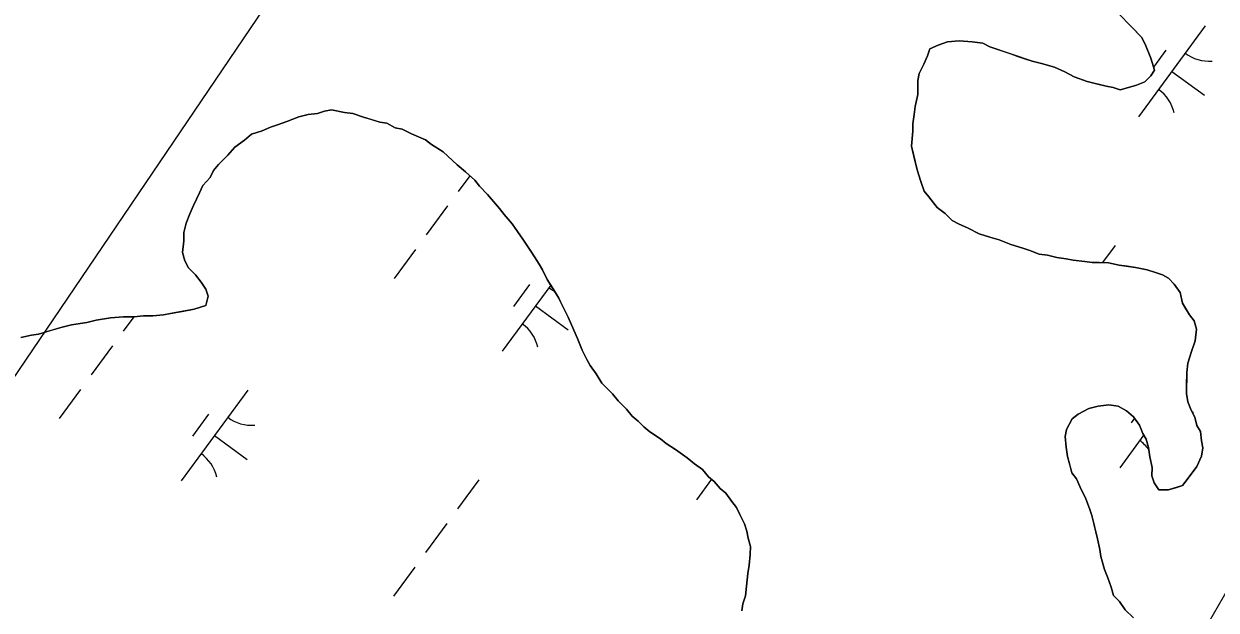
# Model space of a CAD drawing. Extents: x 3905714 to 3926767, y 183354 to 205755.
# Drawn here: x 3916095 to 3916624, y 194252 to 194512 of the extents above; entities that cross this region are included whole.
import ezdxf

# ---------------------------------------------------------------- set-up
doc = ezdxf.new("R2010")
doc.units = 0
for name, color, linetype in [('V-RRAP-FSHR', 7, 'Continuous'), ('V-TOPO-SHOR', 7, 'Continuous'), ('V-UTIL-LINE', 7, 'Continuous'), ('V-WETL-SWMP', 7, 'Continuous')]:
    doc.layers.add(name, color=color, linetype=linetype)

msp = doc.modelspace()

# ---------------------------------------------------------------- linework, layer by layer
at = {"layer": 'V-RRAP-FSHR'}
msp.add_lwpolyline([(3916720.43, 194520.9), (3916731.64, 194482.5), (3916728.16, 194445.15), (3916711.61, 194408.74), (3916693.96, 194372.89), (3916674.28, 194338.21), (3916654.1, 194303.53), (3916634.17, 194268.84), (3916614.24, 194234.16), (3916594.28, 194199.5), (3916573.9, 194165.81), (3916553.52, 194130.66), (3916520.76, 194118.89), (3916484.27, 194135.29), (3916447.58, 194149.71), (3916408.69, 194161.11), (3916370.13, 194168.8), (3916342, 194146.7), (3916324.24, 194110.86), (3916306.47, 194075.24), (3916290.31, 194038.45), (3916274.69, 194001.63), (3916259.73, 193964.8), (3916242.28, 193928.59)], dxfattribs=at)
at = {"layer": 'V-TOPO-SHOR'}
for points in [[(3916617.46, 194330.93), (3916615.91, 194333.55), (3916614.89, 194337.21), (3916613.34, 194340.35), (3916611.79, 194344.02), (3916611.29, 194347.68), (3916611.31, 194351.33), (3916611.35, 194357.08), (3916611.9, 194361.26), (3916613.49, 194366.47), (3916615.09, 194371.16), (3916615.64, 194376.38), (3916614.62, 194380.05), (3916612.54, 194382.67), (3916610.99, 194385.29), (3916609.44, 194387.91), (3916608.42, 194392.62), (3916605.83, 194396.29), (3916603.24, 194398.91), (3916600.63, 194400.5), (3916597.51, 194401.56), (3916593.85, 194402.63), (3916588.64, 194403.7), (3916584.98, 194404.25), (3916581.33, 194404.79), (3916576.64, 194405.86), (3916572.46, 194405.89), (3916569.32, 194405.9), (3916566.19, 194406.45), (3916560.97, 194407), (3916557.84, 194407.54), (3916553.66, 194408.09), (3916549.49, 194409.15), (3916545.84, 194409.7), (3916541.67, 194411.29), (3916538.54, 194412.35), (3916533.33, 194413.95), (3916528.12, 194416.07), (3916523.95, 194417.14), (3916519.25, 194418.73), (3916514.05, 194421.38), (3916510.4, 194422.96), (3916507.27, 194424.55), (3916504.16, 194427.7), (3916500.52, 194430.34), (3916496.89, 194435.06), (3916494.81, 194437.68), (3916493.27, 194441.87), (3916491.73, 194447.1), (3916490.71, 194451.29), (3916489.19, 194457.56), (3916489.75, 194464.35), (3916489.76, 194467.48), (3916490.31, 194471.66), (3916490.85, 194475.31), (3916491.93, 194480.53), (3916491.97, 194486.8), (3916492.51, 194489.93), (3916494.62, 194494.1), (3916496.21, 194497.74), (3916497.27, 194500.87), (3916500.94, 194502.42), (3916505.13, 194503.96), (3916510.35, 194504.45), (3916516.1, 194503.9), (3916520.79, 194503.35), (3916523.92, 194501.76), (3916530.17, 194499.63), (3916533.3, 194498.57), (3916536.43, 194497.51), (3916539.56, 194496.45), (3916542.69, 194495.38), (3916546.86, 194494.31), (3916552.59, 194492.71), (3916557.28, 194490.6), (3916561.45, 194488.48), (3916567.18, 194486.36), (3916571.35, 194485.29), (3916575.53, 194484.22), (3916578.66, 194483.68), (3916581.79, 194482.62), (3916585.45, 194483.64), (3916589.11, 194484.67), (3916592.78, 194486.21), (3916595.4, 194488.8), (3916596.98, 194491.41), (3916595.45, 194496.64), (3916592.88, 194502.93), (3916591.33, 194506.07), (3916587.17, 194510.27), (3916584.06, 194513.42)], [(3916093.79, 194372.65), (3916098.5, 194373.66), (3916101.63, 194374.17), (3916106.87, 194375.7), (3916112.1, 194377.24), (3916116.28, 194378.26), (3916123.08, 194379.27), (3916127.26, 194380.29), (3916133.54, 194381.29), (3916139.29, 194381.78), (3916143.99, 194381.75), (3916148.17, 194382.25), (3916152.35, 194382.23), (3916157.05, 194382.72), (3916160.19, 194383.23), (3916165.42, 194384.24), (3916170.65, 194385.26), (3916175.88, 194386.79), (3916176.95, 194390.96), (3916175.93, 194394.1), (3916173.85, 194397.25), (3916171.26, 194400.4), (3916168.14, 194403.55), (3916166.6, 194406.7), (3916165.57, 194410.36), (3916166.12, 194415.58), (3916166.15, 194419.23), (3916167.22, 194423.41), (3916168.81, 194427.58), (3916170.4, 194431.22), (3916173.04, 194436.96), (3916174.63, 194440.08), (3916177.78, 194443.72), (3916179.37, 194446.84), (3916181.47, 194449.44), (3916185.68, 194453.6), (3916188.83, 194457.23), (3916193.03, 194460.34), (3916196.18, 194462.94), (3916200.89, 194464.48), (3916204.55, 194466.02), (3916207.69, 194467.05), (3916211.88, 194468.59), (3916217.12, 194470.65), (3916221.3, 194471.67), (3916225.48, 194472.17), (3916228.62, 194473.19), (3916231.76, 194473.7), (3916237.5, 194472.62), (3916241.15, 194472.08), (3916245.84, 194470.48), (3916249.49, 194469.41), (3916253.15, 194468.35), (3916256.27, 194467.81), (3916259.92, 194465.7), (3916263.05, 194465.16)], [(3916263.05, 194465.16), (3916267.22, 194463.04), (3916273.47, 194460.39), (3916276.07, 194458.29), (3916281.27, 194455.12), (3916287.51, 194449.34), (3916291.15, 194446.19), (3916295.3, 194442.51), (3916297.38, 194439.88), (3916301.01, 194436.2), (3916306.2, 194429.91), (3916308.27, 194427.28), (3916311.91, 194423.08), (3916316.56, 194416.26), (3916320.19, 194411.02), (3916321.74, 194408.4), (3916323.81, 194405.25), (3916325.37, 194402.63), (3916327.43, 194398.44), (3916330.02, 194394.25), (3916332.6, 194390.05), (3916334.15, 194386.91), (3916336.74, 194381.67), (3916339.31, 194375.91), (3916340.86, 194372.24), (3916342.92, 194367.01), (3916344.98, 194362.82), (3916346.53, 194360.2), (3916349.12, 194356.53), (3916351.71, 194352.33), (3916356.38, 194347.6), (3916358.98, 194344.46), (3916362.61, 194340.78), (3916365.21, 194337.63), (3916367.81, 194335.52), (3916370.4, 194332.9), (3916373, 194330.79), (3916377.69, 194327.63), (3916380.29, 194325.52), (3916384.45, 194322.89), (3916389.65, 194319.2), (3916392.77, 194316.57), (3916396.41, 194313.94), (3916399, 194310.79), (3916401.6, 194308.68), (3916404.2, 194305.54), (3916406.8, 194303.43), (3916409.39, 194299.76), (3916411.46, 194297.14), (3916413.01, 194293.99), (3916415.07, 194289.8), (3916416.1, 194286.66), (3916416.6, 194283.52), (3916417.63, 194279.86), (3916417.6, 194276.21), (3916417.05, 194271.51), (3916416.51, 194267.85), (3916415.96, 194262.11), (3916415.41, 194257.93), (3916414.34, 194254.29), (3916413.8, 194251.15)], [(3916587.73, 194248.05), (3916584.09, 194251.72), (3916581.5, 194255.4), (3916578.9, 194258.02), (3916577.88, 194261.69), (3916576.34, 194265.87), (3916574.79, 194269.54), (3916573.26, 194275.29), (3916572.76, 194278.43), (3916571.74, 194283.14), (3916570.21, 194289.42), (3916569.19, 194293.6), (3916568.16, 194296.74), (3916566.62, 194300.93), (3916564.04, 194306.17), (3916562.49, 194309.83), (3916560.42, 194312.46), (3916559.39, 194316.12), (3916558.37, 194319.78), (3916557.88, 194323.96), (3916557.38, 194328.67), (3916557.92, 194331.8), (3916560.56, 194336.48), (3916563.18, 194338.56), (3916567.9, 194341.14), (3916572.08, 194342.16), (3916576.79, 194342.66), (3916580.96, 194342.11), (3916584.61, 194340), (3916587.73, 194337.37), (3916590.32, 194333.7), (3916591.86, 194330.03), (3916593.41, 194327.41), (3916594.44, 194323.75), (3916594.94, 194319.57), (3916595.95, 194314.86), (3916595.93, 194311.2), (3916596.96, 194308.06), (3916599.03, 194304.92), (3916603.21, 194304.89), (3916606.35, 194305.92), (3916609.49, 194306.95), (3916611.59, 194309.55), (3916615.81, 194315.27), (3916617.92, 194319.96), (3916618.46, 194323.61), (3916617.96, 194326.75), (3916617.46, 194330.93)]]:
    msp.add_lwpolyline(points, dxfattribs=at)
at = {"layer": 'V-UTIL-LINE'}
msp.add_lwpolyline([(3920382.72, 200123.13), (3919431.34, 198911.04), (3917639.74, 196643.01), (3912670.96, 189304.15), (3911629.35, 187953.28)], dxfattribs=at)
at = {"layer": 'V-WETL-SWMP'}
for p, q in [((3916581.46, 194516.05), (3916591.33, 194506.07)), ((3916619.53, 194511.02), (3916589.98, 194470.68)), ((3916500.94, 194502.42), (3916497.27, 194500.87)), ((3916505.13, 194503.96), (3916500.94, 194502.42)), ((3916510.35, 194504.45), (3916505.13, 194503.96)), ((3916516.1, 194503.9), (3916510.35, 194504.45)), ((3916520.79, 194503.35), (3916516.1, 194503.9)), ((3916523.92, 194501.76), (3916520.79, 194503.35)), ((3916591.33, 194506.07), (3916592.88, 194502.92)), ((3916592.88, 194502.92), (3916595.45, 194496.64)), ((3916496.21, 194497.74), (3916494.62, 194494.1)), ((3916497.27, 194500.87), (3916496.21, 194497.74)), ((3916542.69, 194495.38), (3916523.92, 194501.76)), ((3916602.08, 194500.25), (3916596.59, 194492.76)), ((3916494.62, 194494.1), (3916492.51, 194489.93)), ((3916546.86, 194494.31), (3916542.69, 194495.38)), ((3916552.59, 194492.71), (3916546.86, 194494.31)), ((3916557.28, 194490.6), (3916552.59, 194492.71)), ((3916595.45, 194496.64), (3916596.99, 194491.41)), ((3916491.97, 194486.8), (3916491.93, 194480.53)), ((3916492.51, 194489.93), (3916491.97, 194486.8)), ((3916561.45, 194488.48), (3916557.28, 194490.6)), ((3916567.18, 194486.36), (3916561.45, 194488.48)), ((3916575.53, 194484.22), (3916567.18, 194486.36)), ((3916595.4, 194488.8), (3916592.78, 194486.21)), ((3916596.99, 194491.41), (3916595.4, 194488.8)), ((3916604.76, 194490.85), (3916619.28, 194480.21)), ((3916578.66, 194483.68), (3916575.53, 194484.22)), ((3916581.79, 194482.62), (3916578.66, 194483.68)), ((3916589.11, 194484.66), (3916581.79, 194482.62)), ((3916592.78, 194486.21), (3916589.11, 194484.66)), ((3916491.93, 194480.53), (3916490.85, 194475.31)), ((3916217.12, 194470.65), (3916211.88, 194468.59)), ((3916221.3, 194471.67), (3916217.12, 194470.65)), ((3916225.48, 194472.17), (3916221.3, 194471.67)), ((3916228.62, 194473.19), (3916225.48, 194472.17)), ((3916231.76, 194473.7), (3916228.62, 194473.19)), ((3916237.5, 194472.62), (3916231.76, 194473.7)), ((3916241.15, 194472.07), (3916237.5, 194472.62)), ((3916245.84, 194470.48), (3916241.15, 194472.07)), ((3916253.14, 194468.35), (3916245.84, 194470.48)), ((3916490.31, 194471.66), (3916489.76, 194467.48)), ((3916490.85, 194475.31), (3916490.31, 194471.66)), ((3916204.55, 194466.02), (3916200.89, 194464.48)), ((3916207.69, 194467.05), (3916204.55, 194466.02)), ((3916211.88, 194468.59), (3916207.69, 194467.05)), ((3916256.27, 194467.81), (3916253.14, 194468.35)), ((3916259.92, 194465.7), (3916256.27, 194467.81)), ((3916263.05, 194465.16), (3916259.92, 194465.7)), ((3916267.22, 194463.04), (3916263.05, 194465.16)), ((3916489.76, 194467.48), (3916489.75, 194464.35)), ((3916193.03, 194460.34), (3916188.83, 194457.23)), ((3916196.18, 194462.94), (3916193.03, 194460.34)), ((3916200.89, 194464.48), (3916196.18, 194462.94)), ((3916273.47, 194460.39), (3916267.22, 194463.04)), ((3916276.07, 194458.29), (3916273.47, 194460.39)), ((3916489.75, 194464.35), (3916489.18, 194457.56)), ((3916188.83, 194457.23), (3916185.68, 194453.6)), ((3916281.27, 194455.12), (3916276.07, 194458.29)), ((3916287.51, 194449.34), (3916281.27, 194455.12)), ((3916489.18, 194457.56), (3916491.73, 194447.1)), ((3916181.47, 194449.44), (3916179.37, 194446.84)), ((3916185.68, 194453.6), (3916181.47, 194449.44)), ((3916291.15, 194446.19), (3916287.51, 194449.34)), ((3916179.37, 194446.84), (3916177.78, 194443.72)), ((3916293.05, 194444.5), (3916287.94, 194437.53)), ((3916295.3, 194442.51), (3916291.15, 194446.19)), ((3916491.73, 194447.1), (3916493.27, 194441.87)), ((3916174.63, 194440.08), (3916173.04, 194436.95)), ((3916177.78, 194443.72), (3916174.63, 194440.08)), ((3916297.38, 194439.88), (3916295.3, 194442.51)), ((3916301.01, 194436.2), (3916297.38, 194439.88)), ((3916493.27, 194441.87), (3916494.81, 194437.68)), ((3916173.04, 194436.95), (3916170.4, 194431.22)), ((3916306.2, 194429.91), (3916301.01, 194436.2)), ((3916494.81, 194437.68), (3916496.89, 194435.06)), ((3916496.89, 194435.06), (3916500.52, 194430.33)), ((3916170.4, 194431.22), (3916168.81, 194427.58)), ((3916283.22, 194431.08), (3916273.76, 194418.17)), ((3916308.27, 194427.28), (3916306.2, 194429.91)), ((3916500.52, 194430.33), (3916504.16, 194427.7)), ((3916167.22, 194423.41), (3916166.15, 194419.23)), ((3916168.81, 194427.58), (3916167.22, 194423.41)), ((3916311.91, 194423.08), (3916308.27, 194427.28)), ((3916316.57, 194416.26), (3916311.91, 194423.08)), ((3916504.16, 194427.7), (3916507.27, 194424.55)), ((3916507.27, 194424.55), (3916510.4, 194422.96)), ((3916510.4, 194422.96), (3916514.04, 194421.38)), ((3916166.15, 194419.23), (3916166.12, 194415.58)), ((3916514.04, 194421.38), (3916519.25, 194418.73)), ((3916519.25, 194418.73), (3916523.95, 194417.14)), ((3916166.12, 194415.58), (3916165.57, 194410.36)), ((3916320.19, 194411.02), (3916316.57, 194416.26)), ((3916523.95, 194417.14), (3916528.12, 194416.07)), ((3916528.12, 194416.07), (3916533.33, 194413.95)), ((3916533.33, 194413.95), (3916538.54, 194412.35)), ((3916538.54, 194412.35), (3916541.67, 194411.29)), ((3916579.54, 194413.5), (3916573.96, 194405.88)), ((3916165.57, 194410.36), (3916166.6, 194406.69)), ((3916269.03, 194411.72), (3916259.58, 194398.81)), ((3916321.74, 194408.4), (3916320.19, 194411.02)), ((3916323.81, 194405.25), (3916321.74, 194408.4)), ((3916541.67, 194411.29), (3916545.84, 194409.7)), ((3916545.84, 194409.7), (3916549.49, 194409.15)), ((3916549.49, 194409.15), (3916553.67, 194408.09)), ((3916553.67, 194408.09), (3916557.84, 194407.54)), ((3916557.84, 194407.54), (3916560.97, 194407)), ((3916560.97, 194407), (3916566.19, 194406.44)), ((3916166.6, 194406.69), (3916168.14, 194403.55)), ((3916168.14, 194403.55), (3916171.26, 194400.4)), ((3916325.37, 194402.63), (3916323.81, 194405.25)), ((3916327.43, 194398.44), (3916325.37, 194402.63)), ((3916566.19, 194406.44), (3916569.32, 194405.9)), ((3916569.32, 194405.9), (3916576.64, 194405.86)), ((3916576.64, 194405.86), (3916581.33, 194404.79)), ((3916581.33, 194404.79), (3916588.64, 194403.7)), ((3916588.64, 194403.7), (3916593.85, 194402.63)), ((3916593.85, 194402.63), (3916597.5, 194401.56)), ((3916597.5, 194401.56), (3916600.63, 194400.5)), ((3916171.26, 194400.4), (3916173.85, 194397.25)), ((3916173.85, 194397.25), (3916175.92, 194394.1)), ((3916332.61, 194390.05), (3916327.43, 194398.44)), ((3916600.63, 194400.5), (3916603.23, 194398.91)), ((3916603.23, 194398.91), (3916605.83, 194396.29)), ((3916605.83, 194396.29), (3916608.42, 194392.62)), ((3916176.95, 194390.96), (3916175.88, 194386.79)), ((3916175.92, 194394.1), (3916176.95, 194390.96)), ((3916329, 194395.91), (3916307.49, 194366.55)), ((3916319.59, 194396.12), (3916312.5, 194386.44)), ((3916608.42, 194392.62), (3916609.44, 194387.91)), ((3916175.88, 194386.79), (3916170.65, 194385.26)), ((3916322.26, 194386.72), (3916336.78, 194376.08)), ((3916336.73, 194381.67), (3916332.61, 194390.05)), ((3916609.44, 194387.91), (3916612.54, 194382.67)), ((3916133.54, 194381.29), (3916127.27, 194380.29)), ((3916139.29, 194381.78), (3916133.54, 194381.29)), ((3916143.88, 194381.76), (3916139.23, 194375.41)), ((3916143.99, 194381.75), (3916139.29, 194381.78)), ((3916148.17, 194382.25), (3916143.99, 194381.75)), ((3916152.35, 194382.23), (3916148.17, 194382.25)), ((3916157.05, 194382.72), (3916152.35, 194382.23)), ((3916160.19, 194383.23), (3916157.05, 194382.72)), ((3916170.65, 194385.26), (3916160.19, 194383.23)), ((3916339.31, 194375.91), (3916336.73, 194381.67)), ((3916612.54, 194382.67), (3916614.62, 194380.04)), ((3916112.1, 194377.24), (3916101.63, 194374.17)), ((3916116.28, 194378.26), (3916112.1, 194377.24)), ((3916123.08, 194379.27), (3916116.28, 194378.26)), ((3916127.27, 194380.29), (3916123.08, 194379.27)), ((3916340.86, 194372.24), (3916339.31, 194375.91)), ((3916614.62, 194380.04), (3916615.64, 194376.38)), ((3916615.64, 194376.38), (3916615.09, 194371.16)), ((3916098.5, 194373.66), (3916093.79, 194372.65)), ((3916101.63, 194374.17), (3916098.5, 194373.66)), ((3916342.92, 194367.01), (3916340.86, 194372.24)), ((3916615.09, 194371.16), (3916613.49, 194366.47)), ((3916134.5, 194368.96), (3916125.05, 194356.05)), ((3916344.98, 194362.82), (3916342.92, 194367.01)), ((3916613.49, 194366.47), (3916611.9, 194361.26)), ((3916346.53, 194360.2), (3916344.98, 194362.82)), ((3916349.12, 194356.53), (3916346.53, 194360.2)), ((3916611.9, 194361.26), (3916611.35, 194357.08)), ((3916351.71, 194352.33), (3916349.12, 194356.53)), ((3916611.35, 194357.08), (3916611.29, 194347.68)), ((3916120.32, 194349.6), (3916110.86, 194336.69)), ((3916194.5, 194349.27), (3916164.95, 194308.94)), ((3916356.39, 194347.6), (3916351.71, 194352.33)), ((3916358.98, 194344.45), (3916356.39, 194347.6)), ((3916362.61, 194340.78), (3916358.98, 194344.45)), ((3916611.29, 194347.68), (3916611.79, 194344.02)), ((3916611.79, 194344.02), (3916613.34, 194340.35)), ((3916177.05, 194338.5), (3916169.96, 194328.82)), ((3916365.21, 194337.63), (3916362.61, 194340.78)), ((3916563.18, 194338.56), (3916560.56, 194336.48)), ((3916567.9, 194341.14), (3916563.18, 194338.56)), ((3916572.08, 194342.16), (3916567.9, 194341.14)), ((3916576.79, 194342.66), (3916572.08, 194342.16)), ((3916580.96, 194342.11), (3916576.79, 194342.66)), ((3916584.61, 194340), (3916580.96, 194342.11)), ((3916587.73, 194337.37), (3916584.61, 194340)), ((3916613.34, 194340.35), (3916614.89, 194337.21)), ((3916367.81, 194335.52), (3916365.21, 194337.63)), ((3916370.4, 194332.89), (3916367.81, 194335.52)), ((3916373, 194330.79), (3916370.4, 194332.89)), ((3916560.56, 194336.48), (3916557.92, 194331.8)), ((3916588.17, 194336.75), (3916586.63, 194334.65)), ((3916590.32, 194333.7), (3916587.73, 194337.37)), ((3916591.86, 194330.03), (3916590.32, 194333.7)), ((3916614.89, 194337.21), (3916615.91, 194333.55)), ((3916615.91, 194333.55), (3916617.46, 194330.93)), ((3916179.73, 194329.1), (3916194.25, 194318.47)), ((3916377.69, 194327.63), (3916373, 194330.79)), ((3916380.28, 194325.52), (3916377.69, 194327.63)), ((3916557.92, 194331.8), (3916557.38, 194328.67)), ((3916557.38, 194328.67), (3916557.87, 194323.96)), ((3916592.29, 194329.32), (3916581.62, 194314.76)), ((3916593.41, 194327.41), (3916591.86, 194330.03)), ((3916617.46, 194330.93), (3916617.96, 194326.74)), ((3916384.45, 194322.89), (3916380.28, 194325.52)), ((3916389.65, 194319.2), (3916384.45, 194322.89)), ((3916557.87, 194323.96), (3916558.37, 194319.78)), ((3916594.44, 194323.75), (3916593.41, 194327.41)), ((3916594.94, 194319.57), (3916594.44, 194323.75)), ((3916618.46, 194323.61), (3916617.92, 194319.95)), ((3916617.96, 194326.74), (3916618.46, 194323.61)), ((3916392.77, 194316.57), (3916389.65, 194319.2)), ((3916558.37, 194319.78), (3916560.42, 194312.46)), ((3916595.95, 194314.86), (3916594.94, 194319.57)), ((3916617.92, 194319.95), (3916615.8, 194315.27)), ((3916396.41, 194313.94), (3916392.77, 194316.57)), ((3916399, 194310.79), (3916396.41, 194313.94)), ((3916560.42, 194312.46), (3916562.49, 194309.83)), ((3916595.93, 194311.2), (3916595.95, 194314.86)), ((3916615.8, 194315.27), (3916611.59, 194309.54)), ((3916297.05, 194309.37), (3916287.59, 194296.47)), ((3916400.44, 194309.63), (3916393.75, 194300.51)), ((3916401.6, 194308.68), (3916399, 194310.79)), ((3916404.2, 194305.54), (3916401.6, 194308.68)), ((3916562.49, 194309.83), (3916564.04, 194306.17)), ((3916596.96, 194308.06), (3916595.93, 194311.2)), ((3916599.03, 194304.92), (3916596.96, 194308.06)), ((3916609.49, 194306.95), (3916603.21, 194304.89)), ((3916611.59, 194309.54), (3916609.49, 194306.95)), ((3916406.79, 194303.43), (3916404.2, 194305.54)), ((3916409.39, 194299.76), (3916406.79, 194303.43)), ((3916564.04, 194306.17), (3916566.62, 194300.93)), ((3916603.21, 194304.89), (3916599.03, 194304.92)), ((3916411.46, 194297.14), (3916409.39, 194299.76)), ((3916415.07, 194289.8), (3916411.46, 194297.14)), ((3916566.62, 194300.93), (3916568.16, 194296.74)), ((3916568.16, 194296.74), (3916569.19, 194293.6)), ((3916569.19, 194293.6), (3916571.74, 194283.14)), ((3916282.86, 194290.01), (3916273.41, 194277.11)), ((3916416.1, 194286.66), (3916415.07, 194289.8)), ((3916416.6, 194283.52), (3916416.1, 194286.66)), ((3916417.63, 194279.86), (3916416.6, 194283.52)), ((3916417.6, 194276.21), (3916417.63, 194279.86)), ((3916571.74, 194283.14), (3916572.76, 194278.43)), ((3916417.06, 194271.51), (3916417.6, 194276.21)), ((3916572.76, 194278.43), (3916573.26, 194275.29)), ((3916573.26, 194275.29), (3916574.79, 194269.54)), ((3916268.68, 194270.65), (3916259.22, 194257.75)), ((3916416.51, 194267.85), (3916417.06, 194271.51)), ((3916574.79, 194269.54), (3916576.34, 194265.87)), ((3916415.96, 194262.11), (3916416.51, 194267.85)), ((3916576.34, 194265.87), (3916577.88, 194261.69)), ((3916415.41, 194257.94), (3916415.96, 194262.11)), ((3916577.88, 194261.69), (3916578.9, 194258.02)), ((3916413.8, 194251.15), (3916414.34, 194254.29)), ((3916414.34, 194254.29), (3916415.41, 194257.94)), ((3916578.9, 194258.02), (3916581.5, 194255.4)), ((3916581.5, 194255.4), (3916584.09, 194251.72)), ((3916584.09, 194251.72), (3916587.73, 194248.05))]:
    msp.add_line(p, q, dxfattribs=at)
for centre, start, end in [((3916621.27, 194512.99), 233, 274.5436), ((3916588.63, 194468.43), 13, 54.5436), ((3916338.78, 194408.86), 233, 242.5179), ((3916306.13, 194364.3), 13, 54.5436), ((3916612.91, 194357.07), 272.7983, 274.5436), ((3916196.24, 194351.24), 233, 274.5436), ((3916580.27, 194312.51), 35.8771, 54.5436), ((3916163.59, 194306.68), 13, 54.5436)]:
    msp.add_arc(centre, 17.62, start, end, dxfattribs=at)

doc.saveas('drawing.dxf')
